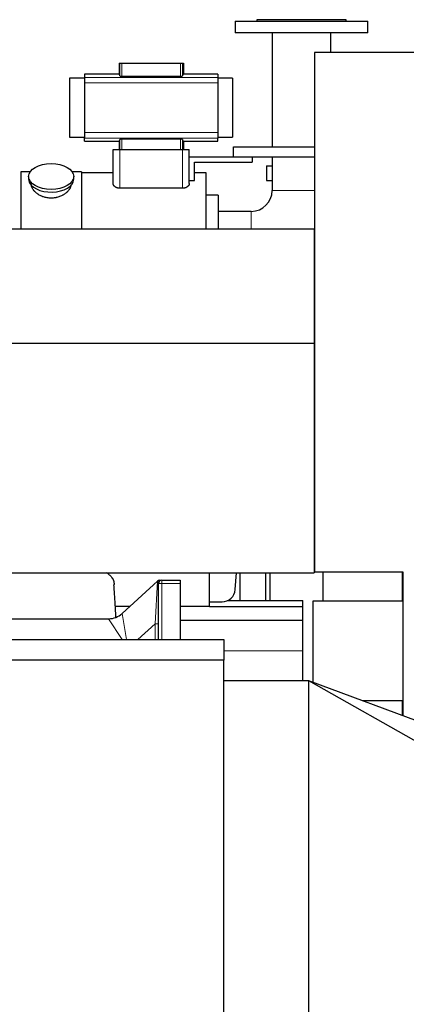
# Model space of a CAD drawing. Header units: inches. Extents: x 0 to 20790, y -12 to 14700.
# Tile 352 of 359: x 18561 to 19145, y 10649 to 12137. Entities that reach past the tile are written whole.
import ezdxf

# ---------------------------------------------------------------- set-up
doc = ezdxf.new("R2010")
doc.units = ezdxf.units.IN
doc.layers.add('1', color=7, linetype='Continuous', true_color=0xffffff)

msp = doc.modelspace()

# ---------------------------------------------------------------- linework, layer by layer
at = {"layer": '1', "color": 2, "linetype": 'Continuous', "lineweight": 25}
for p, q in [((18886.74, 12134.958), (19086.74, 12134.958)), ((18886.74, 12134.958), (18886.74, 12116.958)), ((19054.24, 12136.958), (18919.24, 12136.958)), ((18919.24, 12136.958), (18919.24, 12134.958)), ((19054.24, 12134.958), (19054.24, 12136.958)), ((19086.74, 12116.958), (19086.74, 12134.958)), ((19086.74, 12116.958), (18886.74, 12116.958)), ((18942.29, 12116.958), (18942.29, 11944.958)), ((19031.19, 12087.457), (19031.19, 12116.958)), ((19006.24, 12087.458), (19006.24, 11302.932)), ((19581.223, 12087.458), (19006.24, 12087.458)), ((18711.168, 12071.458), (18712.591, 12071.458)), ((18711.168, 12071.458), (18711.168, 12054.622)), ((18712.591, 12071.458), (18715.583, 12071.458)), ((18715.583, 12071.458), (18803.897, 12071.458)), ((18803.897, 12071.458), (18806.889, 12071.458)), ((18806.889, 12071.458), (18808.312, 12071.458)), ((18808.312, 12071.458), (18808.312, 12054.622)), ((18658.99, 12054.622), (18658.99, 12049.737)), ((18711.168, 12054.622), (18658.99, 12054.622)), ((18658.99, 12049.737), (18658.99, 12041.448)), ((18715.583, 12051.513), (18803.897, 12051.513)), ((18860.49, 12054.622), (18808.312, 12054.622)), ((18860.49, 12054.622), (18860.49, 12049.737)), ((18860.49, 12049.737), (18860.49, 12041.448)), ((18636.586, 12048.572), (18636.586, 11959.343)), ((18658.99, 12048.572), (18636.586, 12048.572)), ((18658.99, 12041.448), (18658.99, 11966.468)), ((18882.586, 12048.572), (18860.49, 12048.572)), ((18860.49, 12041.448), (18860.49, 11966.468)), ((18882.586, 12048.572), (18882.586, 11959.343)), ((18658.99, 11966.468), (18658.99, 11958.179)), ((18860.49, 11966.468), (18860.49, 11958.179)), ((18636.586, 11959.343), (18658.99, 11959.343)), ((18658.99, 11953.294), (18658.99, 11958.179)), ((18658.99, 11953.294), (18711.168, 11953.294)), ((18711.168, 11953.294), (18711.168, 11940.958)), ((18803.897, 11956.403), (18715.583, 11956.403)), ((18808.312, 11953.294), (18808.312, 11940.958)), ((18808.312, 11953.294), (18860.49, 11953.294)), ((18860.49, 11959.343), (18882.586, 11959.343)), ((18860.49, 11953.294), (18860.49, 11958.179)), ((18702.24, 11940.958), (18712.24, 11940.958)), ((18702.24, 11889.452), (18702.24, 11940.958)), ((18712.24, 11940.958), (18807.24, 11940.958)), ((18807.24, 11940.958), (18817.24, 11940.958)), ((18817.24, 11889.452), (18817.24, 11940.958)), ((18884.24, 11944.958), (19006.238, 11944.958)), ((18884.24, 11929.958), (18884.24, 11944.958)), ((18817.24, 11929.958), (18884.24, 11929.958)), ((18825.24, 11893.787), (18825.24, 11921.958)), ((18825.24, 11921.958), (18912.24, 11921.958)), ((18884.24, 11929.958), (19006.238, 11929.958)), ((18912.24, 11929.958), (18912.24, 11921.958)), ((18933.74, 11915.957), (18942.293, 11915.957)), ((18933.74, 11915.957), (18933.74, 11893.957)), ((18942.29, 11929.96), (18942.29, 11878.958)), ((18562.74, 11906.958), (18562.74, 11820.982)), ((18576.96, 11906.958), (18562.74, 11906.958)), ((18654.74, 11906.958), (18640.52, 11906.958)), ((18654.74, 11906.958), (18654.74, 11820.982)), ((18702.24, 11905.458), (18654.74, 11905.458)), ((18842.74, 11905.458), (18825.24, 11905.458)), ((18842.74, 11820.977), (18842.74, 11905.458)), ((18574.74, 11900.027), (18574.74, 11895.932)), ((18642.74, 11895.932), (18642.74, 11900.027)), ((18642.74, 11895.932), (18642.74, 11895.933)), ((18817.24, 11893.787), (18825.24, 11893.787)), ((18933.74, 11893.957), (18942.293, 11893.957)), ((18807.24, 11882.212), (18712.24, 11882.212)), ((18860.74, 11871.958), (18842.74, 11871.958)), ((18860.74, 11871.958), (18860.74, 11820.975)), ((18910.74, 11847.408), (18860.74, 11847.408)), ((14479.74, 11820.978), (19005.74, 11820.978)), ((19005.74, 11820.978), (19005.74, 11648.178)), ((14479.74, 11648.178), (19005.74, 11648.178)), ((19005.74, 11648.178), (19005.74, 11301.478)), ((19005.74, 11621.958), (19006.24, 11621.958)), ((19005.74, 11537.958), (19006.24, 11537.958)), ((14479.74, 11301.478), (19005.74, 11301.478)), ((18847.74, 11250.298), (18847.74, 11301.478)), ((18886.696, 11275.986), (18888.401, 11301.478)), ((18893.741, 11301.48), (18893.741, 11259.459)), ((18932.741, 11259.461), (18932.741, 11301.48)), ((18938.74, 11301.474), (18938.74, 11259.451)), ((19006.24, 11302.932), (19139.74, 11302.932)), ((19018.74, 11302.939), (19018.74, 11258.458)), ((19138.74, 11302.939), (19138.74, 11258.458)), ((19139.74, 11302.932), (19139.74, 11085.761)), ((18715.769, 11239.797), (18769.11, 11288.471)), ((18770.74, 11200.458), (18770.74, 11284.958)), ((18775.74, 11289.958), (18803.74, 11289.958)), ((18803.74, 11289.958), (18803.74, 11285.161)), ((18803.74, 11285.161), (18803.74, 11200.459)), ((18727.279, 11250.298), (18705.611, 11250.298)), ((18847.74, 11250.298), (18803.739, 11250.298)), ((18847.74, 11257.388), (18866.74, 11257.388)), ((18847.74, 11250.453), (18988.74, 11250.453)), ((18875.619, 11259.458), (18988.74, 11259.458)), ((18988.74, 11250.453), (18988.74, 11259.458)), ((18988.74, 11229.871), (18988.74, 11250.453)), ((19139.738, 11258.458), (19003.74, 11258.458)), ((19003.74, 11258.458), (19003.74, 11136.027)), ((18405.932, 11231.958), (18695.548, 11231.958)), ((18695.547, 11231.958), (18695.549, 11231.958)), ((18803.745, 11229.871), (18988.74, 11229.871)), ((18988.74, 11183.408), (18988.74, 11229.871)), ((18184.24, 11200.458), (18869.24, 11200.458)), ((18869.24, 11200.458), (18869.24, 11169.458)), ((18988.74, 11138.459), (18988.74, 11183.408)), ((18869.24, 11169.458), (18184.24, 11169.458)), ((18869.24, 10231.458), (18869.24, 11169.458)), ((18869.24, 11138.459), (18997.16, 11138.459)), ((18997.16, 11138.459), (19597.239, 10916.666)), ((18997.16, 11138.459), (19597.239, 10799.801)), ((18997.16, 11138.459), (18997.16, 10385.518)), ((19078.332, 11108.458), (19139.738, 11108.458)), ((19138.74, 11108.458), (19138.74, 11086.129))]:
    msp.add_line(p, q, dxfattribs=at)
at = {"layer": '1', "color": 110, "linetype": 'Continuous', "lineweight": 13}
for p, q in [((18712.591, 12071.458), (18712.591, 12052.078)), ((18715.583, 12071.458), (18715.583, 12051.513)), ((18803.897, 12071.458), (18803.897, 12051.513)), ((18806.889, 12071.458), (18806.889, 12052.078)), ((18658.99, 12049.737), (18860.49, 12049.737)), ((18658.99, 12041.448), (18860.49, 12041.448)), ((18658.99, 11966.468), (18860.49, 11966.468)), ((18658.99, 11958.179), (18860.49, 11958.179)), ((18712.591, 11955.837), (18712.591, 11940.958)), ((18715.583, 11956.403), (18715.583, 11940.958)), ((18803.897, 11956.403), (18803.897, 11940.958)), ((18806.889, 11955.837), (18806.889, 11940.958)), ((18712.24, 11882.212), (18712.24, 11940.958)), ((18807.24, 11882.212), (18807.24, 11940.958)), ((18942.29, 11878.958), (19006.24, 11878.958)), ((18910.74, 11847.408), (18910.74, 11820.975)), ((18765.74, 11224.476), (18769.11, 11288.471)), ((18775.74, 11289.958), (18775.74, 11285.161)), ((18803.74, 11285.161), (18775.74, 11285.161)), ((18775.74, 11285.161), (18775.74, 11200.459)), ((18715.901, 11200.459), (18695.548, 11231.958)), ((18715.769, 11239.797), (18722.361, 11200.459)), ((18765.74, 11224.476), (18739.419, 11200.458)), ((18765.74, 11200.458), (18765.74, 11224.476)), ((18770.74, 11224.476), (18765.74, 11224.476)), ((18869.236, 11183.408), (18988.74, 11183.408))]:
    msp.add_line(p, q, dxfattribs=at)
at = {"layer": '1', "color": 2, "linetype": 'Continuous', "lineweight": 25}
for centre, radius, start, end in [((18910.74, 11878.958), 31.55, 270, 0), ((18765.74, 11292.164), 5, 312.419547, 313.930633), ((18775.74, 11284.958), 5, 90, 180), ((18695.548, 11261.958), 30, 270, 312.380451)]:
    msp.add_arc(centre, radius, start, end, dxfattribs=at)
for centre, major_axis, ratio, start_param, end_param in [((18711.168, 11908.325), (0, 146.297), 0.05240778, 6.09644605, 6.28318531), ((18808.312, 11908.325), (0, 146.297), 0.05240778, 0, 0.18673926), ((18711.168, 12099.591), (0, 146.297), 0.05240778, 3.14159265, 3.32833191), ((18808.312, 12099.591), (0, 146.297), 0.05240778, 2.9548534, 3.14159265), ((18608.74, 11895.932), (34, 0), 0.57357644, 3.14156817, 3.23699405), ((18608.74, 11895.932), (34, 0), 0.57357644, 3.23699405, 6.28318531), ((18772.673, 11284.958), (0, -5), 0.99999726, 3.14156389, 3.91014212), ((18866.74, 11277.311), (20, 0), 0.9961947, 4.71238898, 6.21662901)]:
    msp.add_ellipse(centre, major_axis=major_axis, ratio=ratio, start_param=start_param, end_param=end_param, dxfattribs=at)
msp.add_ellipse((18608.74, 11900.027), major_axis=(34, 0), ratio=0.57357644, dxfattribs=at)
at = {"layer": '1', "color": 110, "linetype": 'Continuous', "lineweight": 13}
msp.add_ellipse((18775.74, 11284.958), major_axis=(5, 0), ratio=0.04061686, start_param=1.57079633, end_param=3.14159265, dxfattribs=at)
at = {"layer": '1', "color": 2, "linetype": 'Continuous', "lineweight": 25}
for points, knots in [([(18712.591, 12052.078), (18712.596, 12052.06), (18712.605, 12052.043), (18712.626, 12052.016), (18712.634, 12052.007), (18712.652, 12051.989), (18712.663, 12051.98), (18712.696, 12051.954), (18712.723, 12051.936), (18712.77, 12051.91), (18712.787, 12051.901), (18712.822, 12051.884), (18712.841, 12051.876), (18712.9, 12051.85), (18712.944, 12051.834), (18713.015, 12051.809), (18713.04, 12051.801), (18713.091, 12051.785), (18713.118, 12051.777), (18713.2, 12051.754), (18713.316, 12051.725), (18713.446, 12051.697), (18713.548, 12051.677), (18713.601, 12051.667), (18713.655, 12051.658), (18713.692, 12051.652), (18713.71, 12051.649), (18713.804, 12051.634), (18713.959, 12051.611), (18714.204, 12051.582), (18714.377, 12051.565), (18714.509, 12051.554), (18714.554, 12051.551), (18714.645, 12051.544), (18714.691, 12051.541), (18714.828, 12051.533), (18715.013, 12051.523), (18715.201, 12051.518), (18715.391, 12051.514), (18715.486, 12051.513), (18715.583, 12051.513)], [0, 0, 0, 0, 0.0625, 0.0625, 0.09375, 0.09375, 0.125, 0.125, 0.1875, 0.1875, 0.21875, 0.21875, 0.25, 0.25, 0.3125, 0.3125, 0.34375, 0.34375, 0.375, 0.375, 0.4375, 0.5, 0.5, 0.53125, 0.546875, 0.546875, 0.5625, 0.5625, 0.625, 0.6875, 0.75, 0.75, 0.78125, 0.78125, 0.8125, 0.8125, 0.875, 0.9375, 0.9375, 1, 1, 1, 1]), ([(18803.897, 12051.513), (18803.993, 12051.513), (18804.089, 12051.514), (18804.279, 12051.518), (18804.467, 12051.523), (18804.653, 12051.533), (18804.79, 12051.541), (18804.836, 12051.544), (18804.927, 12051.551), (18804.972, 12051.554), (18805.106, 12051.565), (18805.193, 12051.574), (18805.32, 12051.587), (18805.363, 12051.592), (18805.445, 12051.602), (18805.486, 12051.607), (18805.605, 12051.623), (18805.759, 12051.646), (18805.902, 12051.671), (18806.004, 12051.691), (18806.038, 12051.698), (18806.087, 12051.709), (18806.103, 12051.712), (18806.135, 12051.719), (18806.214, 12051.737), (18806.345, 12051.771), (18806.497, 12051.818), (18806.583, 12051.851), (18806.632, 12051.873), (18806.642, 12051.877), (18806.66, 12051.885), (18806.687, 12051.898), (18806.712, 12051.911), (18806.758, 12051.937), (18806.811, 12051.972), (18806.847, 12052.007), (18806.874, 12052.043), (18806.884, 12052.06), (18806.889, 12052.078)], [0, 0, 0, 0, 0.0625, 0.0625, 0.125, 0.1875, 0.1875, 0.21875, 0.21875, 0.25, 0.25, 0.3125, 0.3125, 0.34375, 0.34375, 0.375, 0.375, 0.4375, 0.5, 0.5, 0.53125, 0.53125, 0.546875, 0.546875, 0.5625, 0.625, 0.6875, 0.75, 0.75, 0.765625, 0.765625, 0.78125, 0.8125, 0.8125, 0.875, 0.9375, 0.9375, 1, 1, 1, 1]), ([(18715.583, 11956.403), (18715.486, 11956.403), (18715.391, 11956.402), (18715.201, 11956.398), (18715.012, 11956.392), (18714.827, 11956.383), (18714.689, 11956.374), (18714.644, 11956.371), (18714.553, 11956.365), (18714.508, 11956.361), (18714.374, 11956.35), (18714.287, 11956.342), (18714.159, 11956.328), (18714.117, 11956.323), (18714.035, 11956.313), (18713.994, 11956.308), (18713.874, 11956.292), (18713.721, 11956.27), (18713.578, 11956.244), (18713.475, 11956.224), (18713.442, 11956.217), (18713.393, 11956.207), (18713.377, 11956.203), (18713.345, 11956.196), (18713.266, 11956.178), (18713.135, 11956.145), (18712.983, 11956.097), (18712.897, 11956.064), (18712.848, 11956.043), (18712.838, 11956.039), (18712.819, 11956.03), (18712.792, 11956.017), (18712.768, 11956.004), (18712.722, 11955.978), (18712.669, 11955.944), (18712.633, 11955.908), (18712.605, 11955.873), (18712.596, 11955.855), (18712.591, 11955.837)], [0, 0, 0, 0, 0.0625, 0.0625, 0.125, 0.1875, 0.1875, 0.21875, 0.21875, 0.25, 0.25, 0.3125, 0.3125, 0.34375, 0.34375, 0.375, 0.375, 0.4375, 0.5, 0.5, 0.53125, 0.53125, 0.546875, 0.546875, 0.5625, 0.625, 0.6875, 0.75, 0.75, 0.765625, 0.765625, 0.78125, 0.8125, 0.8125, 0.875, 0.9375, 0.9375, 1, 1, 1, 1]), ([(18806.889, 11955.837), (18806.884, 11955.855), (18806.874, 11955.873), (18806.854, 11955.9), (18806.846, 11955.909), (18806.827, 11955.926), (18806.817, 11955.935), (18806.783, 11955.962), (18806.756, 11955.979), (18806.71, 11956.006), (18806.693, 11956.014), (18806.658, 11956.031), (18806.639, 11956.04), (18806.58, 11956.065), (18806.536, 11956.082), (18806.465, 11956.106), (18806.44, 11956.114), (18806.389, 11956.13), (18806.362, 11956.138), (18806.28, 11956.161), (18806.164, 11956.191), (18806.034, 11956.219), (18805.932, 11956.238), (18805.879, 11956.248), (18805.825, 11956.258), (18805.788, 11956.264), (18805.769, 11956.267), (18805.676, 11956.282), (18805.521, 11956.305), (18805.276, 11956.334), (18805.103, 11956.35), (18804.97, 11956.361), (18804.925, 11956.365), (18804.835, 11956.372), (18804.789, 11956.375), (18804.651, 11956.383), (18804.467, 11956.392), (18804.278, 11956.398), (18804.089, 11956.402), (18803.993, 11956.403), (18803.897, 11956.403)], [0, 0, 0, 0, 0.0625, 0.0625, 0.09375, 0.09375, 0.125, 0.125, 0.1875, 0.1875, 0.21875, 0.21875, 0.25, 0.25, 0.3125, 0.3125, 0.34375, 0.34375, 0.375, 0.375, 0.4375, 0.5, 0.5, 0.53125, 0.546875, 0.546875, 0.5625, 0.5625, 0.625, 0.6875, 0.75, 0.75, 0.78125, 0.78125, 0.8125, 0.8125, 0.875, 0.9375, 0.9375, 1, 1, 1, 1]), ([(18638.74, 11888.15), (18638.74, 11888.132), (18638.74, 11888.115), (18638.737, 11887.525), (18638.684, 11886.947), (18638.484, 11885.777), (18638.336, 11885.186), (18637.946, 11883.992), (18637.703, 11883.389), (18637.376, 11882.704), (18637.339, 11882.628), (18637.263, 11882.476), (18637.224, 11882.399), (18637.106, 11882.17), (18637.024, 11882.018), (18636.772, 11881.562), (18636.592, 11881.259), (18636.022, 11880.356), (18635.6, 11879.759), (18634.673, 11878.579), (18634.167, 11877.996), (18633.346, 11877.134), (18633.062, 11876.848), (18632.693, 11876.494), (18632.618, 11876.423), (18632.468, 11876.283), (18632.242, 11876.073), (18632.011, 11875.865), (18631.23, 11875.18), (18630.573, 11874.65), (18629.193, 11873.629), (18628.471, 11873.138), (18627.338, 11872.434), (18626.952, 11872.204), (18626.361, 11871.868), (18626.062, 11871.703), (18625.758, 11871.54), (18625.555, 11871.432), (18625.453, 11871.379), (18624.529, 11870.902), (18623.687, 11870.509), (18621.962, 11869.785), (18621.08, 11869.455), (18619.275, 11868.859), (18618.352, 11868.594), (18617.171, 11868.305), (18616.815, 11868.222), (18616.456, 11868.144), (18616.216, 11868.093), (18616.095, 11868.068), (18615.493, 11867.947), (18615.01, 11867.859), (18613.558, 11867.626), (18612.585, 11867.51), (18610.632, 11867.357), (18609.651, 11867.319), (18608.173, 11867.322), (18607.679, 11867.333), (18606.937, 11867.365), (18606.627, 11867.381), (18606.317, 11867.401), (18606.193, 11867.41), (18606.131, 11867.414), (18605.945, 11867.428), (18605.821, 11867.437), (18604.709, 11867.53), (18603.733, 11867.652), (18601.808, 11867.971), (18600.858, 11868.167), (18598.983, 11868.634), (18598.059, 11868.903), (18597.033, 11869.247), (18596.919, 11869.286), (18596.692, 11869.364), (18596.579, 11869.404), (18596.24, 11869.525), (18596.017, 11869.607), (18595.351, 11869.86), (18594.913, 11870.037), (18593.622, 11870.587), (18592.788, 11870.982), (18591.172, 11871.826), (18590.39, 11872.275), (18589.446, 11872.868), (18589.165, 11873.048), (18588.888, 11873.232), (18588.704, 11873.356), (18588.612, 11873.418), (18588.158, 11873.73), (18587.803, 11873.984), (18586.769, 11874.758), (18586.117, 11875.29), (18584.887, 11876.383), (18584.309, 11876.944), (18583.497, 11877.805), (18583.236, 11878.096), (18582.858, 11878.536), (18582.673, 11878.757), (18582.493, 11878.98), (18582.374, 11879.13), (18582.315, 11879.204), (18581.793, 11879.877), (18581.376, 11880.477), (18580.63, 11881.678), (18580.302, 11882.28), (18579.737, 11883.483), (18579.499, 11884.085), (18579.259, 11884.836), (18579.192, 11885.062), (18579.131, 11885.287), (18579.092, 11885.437), (18579.073, 11885.512), (18578.983, 11885.886), (18578.924, 11886.181), (18578.785, 11887.043), (18578.74, 11887.6), (18578.74, 11888.147)], [0, 0, 0, 0, 0.00096872, 0.00096872, 0.03221774, 0.03221774, 0.06346677, 0.06346677, 0.09471579, 0.09471579, 0.09862192, 0.09862192, 0.10252805, 0.10252805, 0.1103403, 0.1103403, 0.12596481, 0.12596481, 0.15721384, 0.15721384, 0.18846286, 0.18846286, 0.20408737, 0.20408737, 0.2079935, 0.2079935, 0.21189963, 0.21971188, 0.21971188, 0.25096091, 0.25096091, 0.28220993, 0.28220993, 0.29783444, 0.29783444, 0.3056467, 0.30955283, 0.30955283, 0.31345895, 0.31345895, 0.34470798, 0.34470798, 0.375957, 0.375957, 0.40720602, 0.40720602, 0.41501828, 0.41892441, 0.41892441, 0.42283054, 0.42283054, 0.43845505, 0.43845505, 0.46970407, 0.46970407, 0.5009531, 0.5009531, 0.51657761, 0.51657761, 0.52438986, 0.52634293, 0.52634293, 0.52829599, 0.52829599, 0.53220212, 0.53220212, 0.56345114, 0.56345114, 0.59470017, 0.59470017, 0.62594919, 0.62594919, 0.62985532, 0.62985532, 0.63376144, 0.63376144, 0.6415737, 0.6415737, 0.65719821, 0.65719821, 0.68844724, 0.68844724, 0.71969626, 0.71969626, 0.72750852, 0.73141464, 0.73141464, 0.73532077, 0.73532077, 0.75094528, 0.75094528, 0.78219431, 0.78219431, 0.81344333, 0.81344333, 0.82906784, 0.82906784, 0.8368801, 0.84078623, 0.84078623, 0.84469235, 0.84469235, 0.87594138, 0.87594138, 0.9071904, 0.9071904, 0.93843942, 0.93843942, 0.94625168, 0.95015781, 0.95015781, 0.95406394, 0.95406394, 0.96968845, 0.96968845, 1, 1, 1, 1]), ([(18712.24, 11882.212), (18711.876, 11882.212), (18711.513, 11882.228), (18711.058, 11882.269), (18710.967, 11882.278), (18710.785, 11882.299), (18710.695, 11882.31), (18710.425, 11882.347), (18710.248, 11882.375), (18709.721, 11882.47), (18709.378, 11882.548), (18708.875, 11882.686), (18708.709, 11882.735), (18708.463, 11882.814), (18708.381, 11882.841), (18708.22, 11882.896), (18708.14, 11882.925), (18707.745, 11883.07), (18707.441, 11883.198), (18706.858, 11883.47), (18706.578, 11883.616), (18706.276, 11883.79), (18706.243, 11883.809), (18706.176, 11883.848), (18706.143, 11883.868), (18706.045, 11883.928), (18705.85, 11884.048), (18705.664, 11884.171), (18705.302, 11884.422), (18705.074, 11884.594), (18704.644, 11884.95), (18704.441, 11885.132), (18704.204, 11885.366), (18704.157, 11885.413), (18704.065, 11885.508), (18703.93, 11885.65), (18703.803, 11885.793), (18703.558, 11886.082), (18703.409, 11886.276), (18703.138, 11886.668), (18703.015, 11886.865), (18702.85, 11887.164), (18702.799, 11887.264), (18702.726, 11887.414), (18702.691, 11887.489), (18702.658, 11887.565), (18702.636, 11887.615), (18702.625, 11887.641), (18702.532, 11887.867), (18702.462, 11888.068), (18702.351, 11888.467), (18702.268, 11888.864), (18702.24, 11889.257), (18702.24, 11889.452)], [0, 0, 0, 0, 0.0625, 0.0625, 0.078125, 0.078125, 0.09375, 0.09375, 0.125, 0.125, 0.1875, 0.1875, 0.21875, 0.21875, 0.234375, 0.234375, 0.25, 0.25, 0.3125, 0.3125, 0.375, 0.375, 0.3828125, 0.3828125, 0.390625, 0.390625, 0.40625, 0.4375, 0.4375, 0.5, 0.5, 0.5625, 0.5625, 0.578125, 0.578125, 0.59375, 0.625, 0.625, 0.6875, 0.6875, 0.75, 0.75, 0.78125, 0.78125, 0.796875, 0.8046875, 0.8046875, 0.8125, 0.8125, 0.875, 0.875, 0.9375, 1, 1, 1, 1]), ([(18817.24, 11889.452), (18817.24, 11889.254), (18817.225, 11889.056), (18817.169, 11888.66), (18817.085, 11888.262), (18816.947, 11887.864), (18816.782, 11887.466), (18816.686, 11887.267), (18816.522, 11886.968), (18816.463, 11886.868), (18816.386, 11886.744), (18816.37, 11886.719), (18816.338, 11886.669), (18816.322, 11886.644), (18816.273, 11886.569), (18816.24, 11886.52), (18816.068, 11886.273), (18815.919, 11886.079), (18815.594, 11885.696), (18815.42, 11885.508), (18815.045, 11885.138), (18814.844, 11884.957), (18814.415, 11884.602), (18814.187, 11884.428), (18813.913, 11884.238), (18813.883, 11884.217), (18813.821, 11884.176), (18813.728, 11884.113), (18813.507, 11883.97), (18813.311, 11883.852), (18812.911, 11883.621), (18812.632, 11883.476), (18812.049, 11883.202), (18811.745, 11883.074), (18811.348, 11882.928), (18811.267, 11882.899), (18811.105, 11882.843), (18810.861, 11882.762), (18810.613, 11882.688), (18810.11, 11882.55), (18809.766, 11882.472), (18809.238, 11882.376), (18809.06, 11882.347), (18808.834, 11882.317), (18808.789, 11882.311), (18808.698, 11882.3), (18808.652, 11882.294), (18808.516, 11882.279), (18808.424, 11882.269), (18807.969, 11882.228), (18807.605, 11882.212), (18807.24, 11882.212)], [0, 0, 0, 0, 0.0625, 0.0625, 0.125, 0.1875, 0.1875, 0.25, 0.25, 0.28125, 0.28125, 0.2890625, 0.2890625, 0.296875, 0.296875, 0.3125, 0.3125, 0.375, 0.375, 0.4375, 0.4375, 0.5, 0.5, 0.5625, 0.5625, 0.5703125, 0.5703125, 0.578125, 0.59375, 0.625, 0.625, 0.6875, 0.6875, 0.75, 0.75, 0.765625, 0.765625, 0.78125, 0.8125, 0.8125, 0.875, 0.875, 0.90625, 0.90625, 0.9140625, 0.9140625, 0.921875, 0.921875, 0.9375, 0.9375, 1, 1, 1, 1]), ([(18692.52, 11301.633), (18692.768, 11301.462), (18693.013, 11301.289), (18693.645, 11300.834), (18694.123, 11300.477), (18694.585, 11300.116), (18694.769, 11299.971), (18694.86, 11299.898), (18695.132, 11299.68), (18695.31, 11299.534), (18696.188, 11298.802), (18696.844, 11298.21), (18697.76, 11297.312), (18698.054, 11297.011), (18698.619, 11296.406), (18698.89, 11296.102), (18699.67, 11295.186), (18700.145, 11294.569), (18700.792, 11293.634), (18700.996, 11293.321), (18701.382, 11292.691), (18701.747, 11292.058), (18702.066, 11291.42), (18702.362, 11290.778), (18702.499, 11290.455), (18702.656, 11290.05), (18702.687, 11289.969), (18702.746, 11289.806), (18702.776, 11289.725), (18702.861, 11289.481), (18702.916, 11289.318), (18703.069, 11288.83), (18703.251, 11288.179), (18703.385, 11287.528), (18703.494, 11286.877), (18703.536, 11286.552), (18703.581, 11286.063), (18703.593, 11285.901), (18703.611, 11285.575), (18703.617, 11285.413), (18703.627, 11284.924), (18703.623, 11284.599), (18703.612, 11284.111), (18703.608, 11283.948), (18703.601, 11283.704), (18703.598, 11283.622), (18703.594, 11283.46), (18703.592, 11283.378), (18703.587, 11283.197), (18703.584, 11283.098), (18703.582, 11282.998)], [0, 0, 0, 0, 0.03092059, 0.03092059, 0.08111635, 0.09366529, 0.09366529, 0.10621424, 0.10621424, 0.13131212, 0.13131212, 0.23170364, 0.23170364, 0.28189941, 0.28189941, 0.33209517, 0.33209517, 0.4324867, 0.4324867, 0.48268246, 0.48268246, 0.53287823, 0.58307399, 0.58307399, 0.63326975, 0.63326975, 0.64581869, 0.64581869, 0.65836763, 0.65836763, 0.68346552, 0.68346552, 0.73366128, 0.78385704, 0.78385704, 0.83405281, 0.83405281, 0.85915069, 0.85915069, 0.88424857, 0.88424857, 0.93444433, 0.93444433, 0.95954221, 0.95954221, 0.97209116, 0.97209116, 0.9846401, 0.9846401, 1, 1, 1, 1]), ([(18706.59, 11234.333), (18706.412, 11237.308), (18706.049, 11243.32), (18705.569, 11250.946), (18704.947, 11260.853), (18704.302, 11271.327), (18703.79, 11279.708), (18703.59, 11283.015)], [0, 0, 0, 0, 0.17868405, 0.36343325, 0.46837669, 0.7885222, 1, 1, 1, 1]), ([(18769.308, 11288.651), (18769.423, 11288.756), (18769.542, 11288.855), (18769.787, 11289.04), (18770.04, 11289.213), (18770.308, 11289.363), (18770.515, 11289.466), (18770.585, 11289.499), (18770.692, 11289.546), (18770.728, 11289.562), (18770.778, 11289.583), (18770.792, 11289.588), (18770.807, 11289.594)], [0, 0, 0, 0, 0.25968124, 0.25968124, 0.51936248, 0.77904372, 0.77904372, 0.90888434, 0.90888434, 0.97380465, 0.97380465, 1, 1, 1, 1]), ([(18771.307, 11289.766), (18771.307, 11289.766), (18771.456, 11289.808), (18771.755, 11289.879), (18772.06, 11289.922), (18772.291, 11289.943), (18772.369, 11289.949), (18772.485, 11289.954), (18772.524, 11289.956), (18772.583, 11289.957), (18772.602, 11289.957), (18772.64, 11289.958), (18772.659, 11289.958), (18772.678, 11289.958)], [0, 0, 0, 0, 0.001913, 0.33460867, 0.66730433, 0.66730433, 0.83365217, 0.83365217, 0.91682608, 0.91682608, 0.95841304, 0.95841304, 1, 1, 1, 1])]:
    msp.add_open_spline(points, degree=3, knots=knots, dxfattribs=at)
for points in [[(19006.237, 11635.665), (19006.071, 11635.665), (19005.904, 11635.665), (19005.737, 11635.665)], [(19005.737, 11623.665), (19005.904, 11623.665), (19006.07, 11623.665), (19006.237, 11623.665)]]:
    msp.add_open_spline(points, degree=3, dxfattribs=at)
at = {"layer": '1', "color": 110, "linetype": 'Continuous', "lineweight": 13}
msp.add_open_spline([(18770.74, 11284.958), (18770.74, 11285.087), (18770.733, 11285.215), (18770.706, 11285.466), (18770.687, 11285.59), (18770.615, 11285.953), (18770.547, 11286.185), (18770.39, 11286.627), (18770.3, 11286.835), (18770.111, 11287.224), (18770.012, 11287.404), (18769.817, 11287.73), (18769.721, 11287.876), (18769.589, 11288.066), (18769.547, 11288.124), (18769.469, 11288.23), (18769.433, 11288.278), (18769.367, 11288.363), (18769.338, 11288.4), (18769.287, 11288.463), (18769.266, 11288.489), (18769.233, 11288.529), (18769.221, 11288.543), (18769.207, 11288.56), (18769.205, 11288.563), (18769.208, 11288.56)], degree=3, knots=[0, 0, 0, 0, 0.0625, 0.0625, 0.125, 0.125, 0.25, 0.25, 0.375, 0.375, 0.5, 0.5, 0.625, 0.625, 0.6875, 0.6875, 0.75, 0.75, 0.8125, 0.8125, 0.875, 0.875, 0.9375, 0.9375, 1, 1, 1, 1], dxfattribs=at)

doc.saveas('drawing.dxf')
